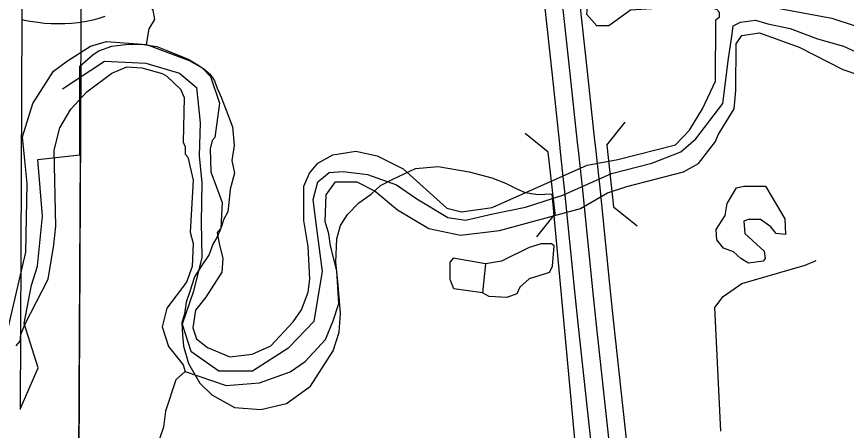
# Model space of a CAD drawing. Extents: x -1403959 to 81668, y -1400582 to 11018.
# Drawn here: x 6323.4 to 6459.9, y 7840.8 to 7908.9 of the extents above; entities that cross this region are included whole.
import ezdxf

# ---------------------------------------------------------------- set-up
doc = ezdxf.new("R2010")
doc.units = 0
for name, color, linetype in [('tdCiAirportTxt', 7, 'Continuous'), ('tdCiCityCartoShort', 7, 'Continuous'), ('tdCiRRCL', 7, 'Continuous'), ('tdCiSectNmbr', 7, 'Continuous'), ('tdCoCityStreetMajor', 7, 'Continuous'), ('tdCoClipBndry', 7, 'Continuous'), ('tdCoSurfBitum', 7, 'Continuous'), ('tdCoSurfEarth', 7, 'Continuous'), ('tdCoTwpNameTxt', 7, 'Continuous')]:
    doc.layers.add(name, color=color, linetype=linetype)

msp = doc.modelspace()

# ---------------------------------------------------------------- linework, layer by layer
at = {"layer": 'tdCiAirportTxt'}
for points in [[(6418.29, 7835.25), (6415.77, 7858.39), (6415.33, 7862.64), (6413.53, 7880.62), (6413.42, 7881.55), (6412.86, 7886.62), (6412.72, 7887.88), (6412.72, 7887.92), (6411.52, 7899.23), (6410.21, 7911.28)], [(6424.06, 7835.89), (6421.54, 7859), (6421.11, 7863.22), (6419.3, 7881.25), (6419.18, 7882.2), (6418.63, 7887.25), (6418.5, 7888.49), (6418.49, 7888.53), (6417.29, 7899.85), (6415.98, 7911.91)]]:
    msp.add_lwpolyline(points, dxfattribs=at)
at = {"layer": 'tdCiCityCartoShort'}
msp.add_lwpolyline([(6413.09, 7911.57), (6414.4, 7899.51), (6415.61, 7888.2), (6415.61, 7888.16), (6415.74, 7886.91), (6416.3, 7881.85), (6416.41, 7880.91), (6418.22, 7862.91), (6418.65, 7858.67), (6421.18, 7835.55)], dxfattribs=at)
at = {"layer": 'tdCiRRCL'}
for points in [[(6207.2, 8332.72), (6207.2, 8331.9), (6208.09, 8328.61), (6210.07, 8325.83), (6212.89, 8323.91), (6216.2, 8323.09), (6243.44, 8323.69), (6325.26, 8322.52), (6325.17, 8128.77), (6324.01, 7844.29)], [(6324.01, 7844.29), (6326.93, 7851.1), (6324.66, 7858.41), (6325.84, 7864.73), (6326.86, 7867.85), (6327.67, 7876.04), (6326.89, 7885.39), (6333.79, 7886.15), (6333.79, 7900.72), (6336, 7902.68), (6336.93, 7903.25), (6339.07, 7904), (6341.83, 7904.35), (6343.92, 7904.35), (6346.48, 7903.95), (6348.38, 7903.21), (6350.68, 7902.29), (6351.5, 7901.95), (6351.85, 7901.76), (6353.11, 7901.02), (6354.37, 7900.17), (6355.1, 7899.5), (6355.47, 7899.08), (6355.92, 7898.33), (6356.01, 7898.18), (6356.38, 7897.12), (6357.04, 7895.63), (6357.85, 7893.5), (6358.93, 7890.76), (6359.17, 7887.7), (6358.77, 7885.21), (6359.21, 7883.16), (6358.53, 7880.5), (6358.37, 7878.82), (6358.13, 7876.78), (6357.4, 7875.47), (6357.11, 7874.38), (6356.81, 7873.66), (6356.29, 7872.46), (6355.67, 7871.45), (6355.08, 7869.77), (6353.8, 7867.9), (6352.67, 7866.1), (6351.81, 7863.53), (6351.26, 7861.93), (6350.99, 7860.01), (6350.6, 7858.53), (6350.68, 7856.54), (6350.83, 7854.67), (6351.65, 7851.82), (6353.56, 7848.62), (6355.51, 7846.67), (6359.26, 7844.6), (6363.59, 7844.25), (6367.77, 7845.26), (6371.75, 7848.11), (6375.45, 7853.93), (6376.47, 7856.97), (6376.66, 7860.05), (6376.23, 7865.36), (6375.91, 7868.52), (6376.07, 7872.36), (6376.68, 7874.52), (6377.82, 7876.35), (6379.68, 7878.26), (6381.69, 7879.66), (6383.23, 7881.1), (6385.25, 7882.13), (6388.99, 7883.89), (6392.71, 7884.23), (6397.81, 7883.33), (6401.58, 7882.35), (6403.81, 7881.47), (6405.8, 7880.51), (6407.03, 7879.98), (6409.14, 7879.64), (6411.41, 7879.71), (6415.21, 7838.79)]]:
    msp.add_lwpolyline(points, dxfattribs=at)
at = {"layer": 'tdCiSectNmbr'}
for points in [[(6324.27, 7908.41), (6324.63, 7908.33), (6325.63, 7908.15), (6326.9, 7907.95), (6328, 7907.83), (6329.1, 7907.76)], [(6333.85, 7907.99), (6334.05, 7908.02), (6334.6, 7908.11), (6335.41, 7908.26), (6336.21, 7908.44), (6337, 7908.65), (6337.98, 7908.94)], [(6329.1, 7907.76), (6330.2, 7907.73), (6331.31, 7907.76), (6332.41, 7907.83), (6333.51, 7907.94), (6333.85, 7907.99)]]:
    msp.add_lwpolyline(points, dxfattribs=at)
at = {"layer": 'tdCoCityStreetMajor'}
msp.add_lwpolyline([(6333.98, 7900.91), (6333.65, 7836.58)], dxfattribs=at)
at = {"layer": 'tdCoClipBndry'}
msp.add_lwpolyline([(6333.65, 7836.58), (6334.16, 7936.62), (6334.31, 8031.81), (6334.84, 8128.74), (6335, 8225.19), (6334.94, 8332.05), (6316.88, 8332.26), (6243.4, 8333.36), (6216.83, 8332.74), (6216.92, 8429.09), (6216.97, 8525.86), (6217.27, 8622.26), (6217.13, 8670.9)], dxfattribs=at)
at = {"layer": 'tdCoSurfBitum'}
for points in [[(6439, 7909.59), (6438.54, 7910.05), (6435.8, 7910.67), (6424.34, 7909.95), (6420.82, 7907.37), (6418.83, 7907.37), (6417.16, 7909.21), (6417.32, 7911.2), (6419.16, 7913.79), (6420.39, 7916.53), (6420.39, 7917.14)], [(6344.75, 7904.29), (6345.21, 7906.89), (6346.14, 7908.41), (6345.84, 7909.94), (6344.77, 7911.62), (6336.68, 7911.8), (6331.95, 7913.2), (6322.48, 7913.38), (6321.8, 7913.77)], [(6321.65, 7855.98), (6324.92, 7870.16), (6325.12, 7881.46), (6324.38, 7889.1), (6326.08, 7894.59), (6329.46, 7899.92), (6331.75, 7901.59), (6335.58, 7904.02), (6338.18, 7904.77), (6344.75, 7904.29), (6351.76, 7901.67), (6353.9, 7900.44), (6355.27, 7899.06), (6356.78, 7894.63), (6355.99, 7888.98), (6355.54, 7888.52), (6355.22, 7887.15), (6355.36, 7883.33), (6357.18, 7878.29), (6357.01, 7874.01), (6356.4, 7873.4), (6356.7, 7871.57), (6357.3, 7869.12), (6357.14, 7866.84), (6354.53, 7862.72), (6352.84, 7860.59), (6352.37, 7857.69), (6352.98, 7855.86), (6354.8, 7854.48), (6358.46, 7852.94), (6362.13, 7853.38), (6365.19, 7854.74), (6368.87, 7858.7), (6370.25, 7860.68), (6371.33, 7863.58), (6371.64, 7865.71), (6371.36, 7871.06), (6370.61, 7875.34), (6370.63, 7880.99), (6371.55, 7883.12), (6372.93, 7884.79), (6375.38, 7886.16), (6379.2, 7886.76), (6382.71, 7885.98), (6386.98, 7883.83), (6394.14, 7877.39), (6396.58, 7876.77), (6401.62, 7877.51), (6417.22, 7884.48), (6422.27, 7885.37), (6431.74, 7887.78), (6434.04, 7890.22), (6436.19, 7893.72), (6438.35, 7898.29), (6438.38, 7908.37), (6439, 7908.83), (6439, 7909.59)], [(6445.88, 7910.79), (6457.48, 7908.61), (6461.29, 7907.37)], [(6323.34, 7854.75), (6323.96, 7855.51), (6324.11, 7856.58), (6324.73, 7858.25), (6328.57, 7865.72), (6329.51, 7871.37), (6329.83, 7874.42), (6329.57, 7886.94), (6330.49, 7890.6), (6332.34, 7893.65), (6334.94, 7896.54), (6339.08, 7899.58), (6341.53, 7900.64), (6343.97, 7900.48), (6347.33, 7899.55), (6348.09, 7899.09), (6350.37, 7896.94), (6350.98, 7895.56), (6350.8, 7888.24), (6351.1, 7887.47), (6351.1, 7886.25), (6351.55, 7885.79), (6352.46, 7881.97), (6352.14, 7877.24), (6351.97, 7873.42), (6352.42, 7871.59), (6352.25, 7867.77), (6351.33, 7865.18), (6348.11, 7860.91), (6347.33, 7857.86), (6348.39, 7854.65), (6350.82, 7851.59), (6351.13, 7850.52), (6357.84, 7848.2), (6363.34, 7848.64), (6368.38, 7850.46), (6370.83, 7852.13), (6374.21, 7855.78), (6375.44, 7858.83), (6376.37, 7861.72), (6376.08, 7867.07), (6375.02, 7871.2), (6374.73, 7873.18), (6374.12, 7875.17), (6374.29, 7879.6), (6375.82, 7881.73), (6379.34, 7881.72), (6382.39, 7880.18), (6386.04, 7877.11), (6391.22, 7874.04), (6396.41, 7872.95), (6402.83, 7873.69), (6416.13, 7877.3), (6420.57, 7879.88), (6423.78, 7880.94), (6433.1, 7883.35), (6435.55, 7884.71), (6438.31, 7888.37), (6438.78, 7889.44), (6441.39, 7893.7), (6441.7, 7896.75), (6441.73, 7904.39), (6442.65, 7905.76), (6445.55, 7906.21), (6452.11, 7903.89), (6459.28, 7900.2), (6467.52, 7897.42)], [(6443.74, 7868.35), (6442.52, 7869.11), (6441.31, 7870.19), (6439.63, 7870.8), (6438.56, 7872.18), (6438.42, 7873.86), (6439.95, 7876.15), (6440.26, 7878.13), (6441.8, 7880.72), (6443.02, 7881.02), (6446.54, 7881.01), (6449.72, 7875.65), (6449.87, 7873.06), (6448.34, 7873.21), (6447.43, 7874.29), (6445.75, 7875.51), (6443.77, 7875.52), (6443, 7875.22), (6443.15, 7873.23), (6446.35, 7870.32), (6446.49, 7869.1), (6446.19, 7868.64), (6443.74, 7868.35)], [(6411.05, 7866.79), (6411.51, 7867.85), (6411.83, 7871.21), (6411.37, 7871.52), (6409.69, 7871.53), (6407.71, 7870.92), (6403.12, 7868.65), (6400.52, 7868.2)], [(6400.52, 7868.2), (6395.18, 7869.14), (6394.72, 7868.53)], [(6439.22, 7840.72), (6438.22, 7861.04), (6439.6, 7862.86), (6442.66, 7864.99), (6453.06, 7868.01), (6454.89, 7868.76)], [(6400.04, 7863.47), (6395.31, 7864.1), (6394.71, 7865.63), (6394.72, 7868.53)], [(6400.52, 7868.2), (6400.04, 7863.47)], [(6411.05, 7866.79), (6407.69, 7865.73), (6406.16, 7864.36), (6405.69, 7863.3), (6404.01, 7862.69), (6401.11, 7862.85), (6400.04, 7863.47)], [(6351.13, 7850.52), (6349.59, 7849.15), (6347.89, 7843.97), (6347.58, 7841.37), (6346.35, 7837.86), (6338.07, 7830.26), (6336.99, 7827.52), (6335.91, 7823.24), (6335.58, 7816.68), (6334.95, 7812.41), (6334.78, 7806.6), (6336.13, 7800.03), (6337.5, 7797.28), (6340.39, 7794.06), (6341.91, 7791.61), (6342.35, 7787.03)]]:
    msp.add_lwpolyline(points, dxfattribs=at)
at = {"layer": 'tdCoSurfEarth'}
for p, q in [((6420.45, 7887.74), (6423.5, 7891.55)), ((6410.84, 7886.59), (6407.04, 7889.64)), ((6420.45, 7887.74), (6421.57, 7877.61)), ((6411.96, 7876.48), (6410.84, 7886.59)), ((6421.57, 7877.61), (6425.45, 7874.5)), ((6411.96, 7876.48), (6408.91, 7872.68))]:
    msp.add_line(p, q, dxfattribs=at)
at = {"layer": 'tdCoTwpNameTxt'}
msp.add_lwpolyline([(6330.94, 7897), (6337.88, 7901.55), (6344.65, 7901.25), (6350.19, 7899.56), (6352.97, 7897.25), (6353.58, 7891.39), (6353.42, 7886.01), (6353.88, 7881.55), (6353.73, 7875.1), (6353.87, 7869.24), (6352.49, 7863.7), (6350.65, 7858.32), (6352.03, 7853.86), (6356.65, 7850.62), (6362.19, 7850.62), (6368.15, 7854.48), (6372.31, 7858.78), (6373.69, 7866.94), (6372.77, 7874.02), (6372.16, 7878.78), (6372.93, 7881.72), (6374.78, 7883.25), (6377.09, 7883.4), (6381.08, 7882.94), (6385.85, 7881.24), (6389.24, 7878.94), (6394.31, 7875.86), (6397.23, 7875.4), (6401.7, 7876.47), (6407.07, 7877.55), (6413.23, 7879.54), (6421.23, 7883.09), (6427.85, 7884.78), (6432.62, 7886.62), (6435.08, 7888.77), (6439.54, 7894.62), (6440.47, 7902), (6441.08, 7906.01), (6441.24, 7907.39), (6442.47, 7908), (6444.93, 7908.31), (6446.94, 7907.7), (6450.63, 7906.93), (6455.09, 7905.23), (6459.39, 7904.01), (6466.47, 7900.77)], dxfattribs=at)

doc.saveas('drawing.dxf')
